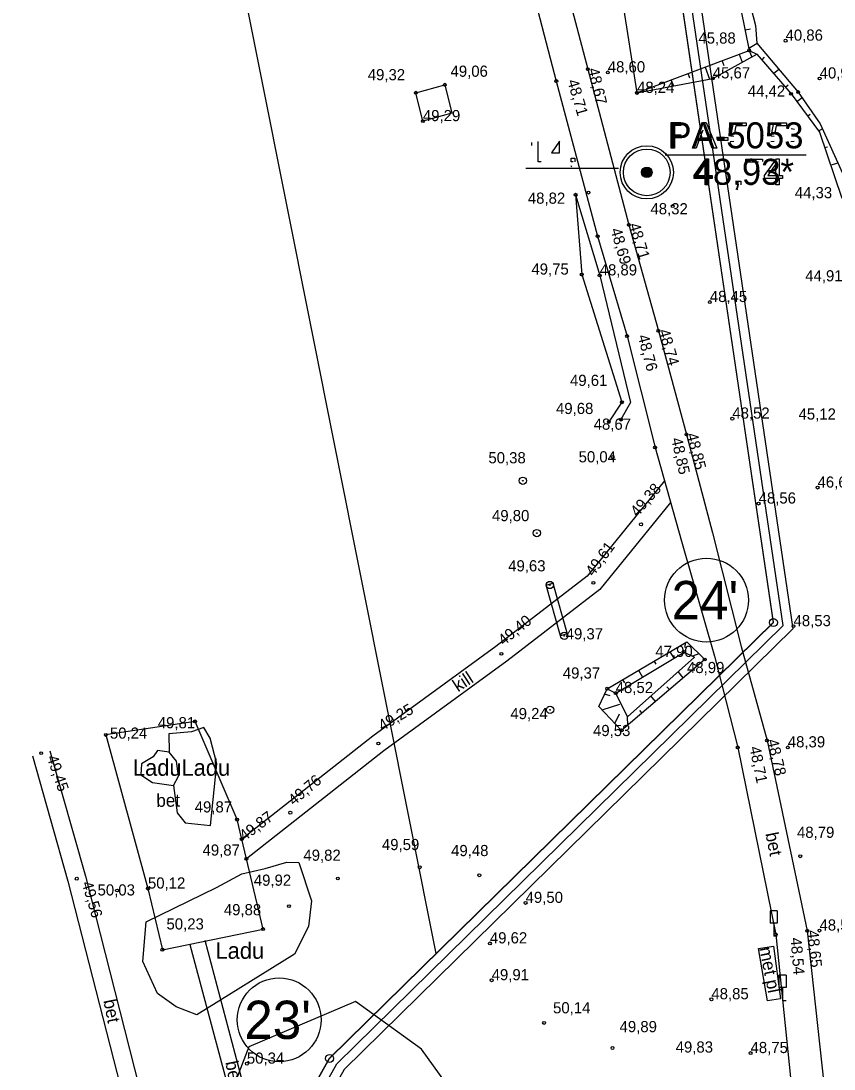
# Model space of a CAD drawing. Extents: x 700746 to 706058, y 6570320 to 6580460.
# Drawn here: x 702809.5 to 702988, y 6576545.9 to 6576775.9 of the extents above; entities that cross this region are included whole.
import ezdxf

# ---------------------------------------------------------------- set-up
doc = ezdxf.new("R2010")
doc.units = 0
for name, color, linetype in [('GEOLPUNKT', 7, 'Continuous'), ('HALJASTUS', 7, 'Continuous'), ('HOONE', 7, 'Continuous'), ('illumineerimisjooned', 7, 'Continuous'), ('kataster', 7, 'Continuous'), ('KORGUS-EH2000', 7, 'Continuous'), ('LIIKLUS', 7, 'Continuous'), ('PIIR', 7, 'Continuous'), ('Plokid', 7, 'Continuous'), ('POST', 7, 'Continuous'), ('RAJATIS', 7, 'Continuous'), ('RELJEEF', 7, 'Continuous'), ('TEE', 7, 'Continuous'), ('Tmaad_maeeraldised_kehtivad', 7, 'Continuous'), ('VEEKOGU', 7, 'Continuous'), ('VWX2_MV_PLOKK', 7, 'Continuous')]:
    doc.layers.add(name, color=color, linetype=linetype)

msp = doc.modelspace()

# ---------------------------------------------------------------- linework, layer by layer
at = {"layer": 'GEOLPUNKT'}
for p, q in [((702951, 6576746.56), (702981.91, 6576746.56)), ((702951, 6576746.56), (702981.91, 6576746.56)), ((702920.41, 6576743.62), (702940.72, 6576743.62))]:
    msp.add_line(p, q, dxfattribs=at)
for points in [[(702952.28, 6576747.96), (702952.28, 6576753.66), (702954.43, 6576753.66)], [(702954.49, 6576752.98), (702953.03, 6576752.98), (702953.03, 6576750.95)], [(702956.97, 6576747.96), (702959.16, 6576753.66), (702959.98, 6576753.66), (702962.3, 6576747.96), (702961.44, 6576747.96), (702960.79, 6576749.68), (702958.39, 6576749.68), (702957.77, 6576747.96), (702956.97, 6576747.96)], [(702966.05, 6576750.57), (702965.4, 6576750.65), (702965.95, 6576753.58), (702968.78, 6576753.58), (702968.78, 6576752.91), (702966.51, 6576752.91), (702966.2, 6576751.38)], [(702974.91, 6576750.57), (702974.25, 6576750.65), (702974.8, 6576753.58), (702977.64, 6576753.58), (702977.64, 6576752.91), (702975.36, 6576752.91), (702975.06, 6576751.38)], [(702953.03, 6576750.95), (702954.51, 6576750.95)], [(702959.24, 6576751.97), (702958.61, 6576750.29)], [(702958.61, 6576750.29), (702960.55, 6576750.29), (702959.95, 6576751.88)], [(702979.33, 6576752.08), (702978.63, 6576752.2)], [(702979.94, 6576750.66), (702980.02, 6576751.27)], [(702921.66, 6576748.59), (702921.66, 6576749.26)], [(702923.75, 6576744.97), (702923.06, 6576744.97), (702923.06, 6576749.43)], [(702927.79, 6576746.98), (702927.79, 6576749.55), (702926.01, 6576746.98), (702927.79, 6576746.98)], [(702954.5, 6576750.27), (702953.03, 6576750.27), (702953.03, 6576747.96), (702952.28, 6576747.96)], [(702962.54, 6576749.67), (702962.54, 6576750.37), (702964.69, 6576750.37), (702964.69, 6576749.67), (702962.54, 6576749.67)], [(702965.27, 6576749.45), (702966.01, 6576749.51)], [(702974.13, 6576749.45), (702974.86, 6576749.51)], [(702978.56, 6576749.47), (702979.26, 6576749.56)], [(702930.5, 6576743.84), (702930.31, 6576744.14)], [(702930.35, 6576744.97), (702930.35, 6576745.77), (702931.15, 6576745.77), (702931.15, 6576744.97)], [(702930.75, 6576744.97), (702930.35, 6576744.97)], [(702959.78, 6576739.96), (702959.78, 6576741.32), (702957.31, 6576741.32), (702957.31, 6576741.96), (702959.91, 6576745.66), (702960.48, 6576745.66), (702960.48, 6576741.96), (702961.25, 6576741.96), (702961.25, 6576741.32), (702960.48, 6576741.32), (702960.48, 6576739.96), (702959.78, 6576739.96)], [(702959.78, 6576741.96), (702959.78, 6576744.54), (702958, 6576741.96), (702959.78, 6576741.96)], [(702968.65, 6576744.91), (702968.65, 6576745.58), (702972.34, 6576745.58), (702972.34, 6576745.04)], [(702971.44, 6576744.91), (702968.65, 6576744.91)], [(702975.28, 6576739.96), (702975.28, 6576741.32), (702972.8, 6576741.32), (702972.8, 6576741.96), (702975.4, 6576745.66), (702975.98, 6576745.66), (702975.98, 6576741.96), (702976.74, 6576741.96), (702976.74, 6576741.32), (702975.98, 6576741.32), (702975.98, 6576739.96), (702975.28, 6576739.96)], [(702975.28, 6576741.96), (702975.28, 6576744.54), (702973.49, 6576741.96), (702975.28, 6576741.96)], [(702966.92, 6576738.83), (702966.73, 6576739.13)], [(702966.77, 6576739.96), (702966.77, 6576740.75), (702967.57, 6576740.75), (702967.57, 6576739.96)], [(702967.17, 6576739.96), (702966.77, 6576739.96)], [(702970.17, 6576739.96), (702969.45, 6576739.96)]]:
    msp.add_lwpolyline(points, dxfattribs=at)
for radius in [5.84, 5.12, 1.15, 1.02, 0.896, 0.768, 0.64, 0.512, 0.384, 0.256, 0.128]:
    msp.add_circle((702946.93, 6576742.69), radius, dxfattribs=at)
at = {"layer": 'HALJASTUS'}
msp.add_line((702941.4, 6576781.64), (702944.78, 6576760.11), dxfattribs=at)
at = {"layer": 'HOONE'}
msp.add_lwpolyline([(702897.78, 6576753.92), (702896.23, 6576760.15), (702902.59, 6576761.91), (702904.14, 6576755.67), (702897.78, 6576753.92)], dxfattribs=at)
at = {"layer": 'illumineerimisjooned'}
msp.add_lwpolyline([(703275.45, 6577071.68), (703358.03, 6576531.93), (703309.57, 6576228.79), (703291.69, 6575965.8), (703292.02, 6575933.77), (703296.8, 6575575.06), (702854, 6575511.22), (702839.23, 6575620.77), (702850.34, 6575977.31), (702784.78, 6576064.06), (702784.62, 6576095.83), (702844.43, 6576209.85), (702855.46, 6576267.3), (702846.53, 6576489.41), (702878.89, 6576547.09), (702976.89, 6576643.26), (702915.33, 6577059.56)], dxfattribs=at)
at = {"layer": 'kataster'}
msp.add_lwpolyline([(702852.27, 6575508.89), (702837.26, 6575620.73), (702848.38, 6575976.59), (702782.85, 6576063.35), (702782.57, 6576096.37), (702842.53, 6576210.56), (702853.4, 6576267.5), (702844.46, 6576489.93), (702877.29, 6576548.25), (702974.72, 6576643.9), (702913.57, 6577058.07), (702784.04, 6577102.84), (702746.48, 6577248.7), (702719.69, 6577297.36), (702713.81, 6577334.91), (703089.87, 6577211.79), (703231.53, 6577106.55), (703277.36, 6577072.83), (703360.09, 6576531.99), (703311.6, 6576228.52), (703293.62, 6575965.66), (703298.84, 6575573.29)], close=True, dxfattribs=at)
at = {"layer": 'KORGUS-EH2000'}
for centre in [(702977.4, 6576771.58), (702969.4, 6576769.46), (702933.99, 6576765.32), (702938.37, 6576764.62), (702902.59, 6576761.91), (702927.07, 6576762.72), (702961.42, 6576763.3), (702984.88, 6576763.28), (702896.23, 6576760.15), (702944.78, 6576760.11), (702944.8, 6576760.13), (702978.61, 6576759.91), (702980.16, 6576760.3), (702897.78, 6576753.92), (702931.29, 6576737.77), (702934.14, 6576738.25), (702952.62, 6576735.29), (702942.98, 6576731.19), (702936.14, 6576728.67), (702932.65, 6576720.25), (702936.59, 6576720.07), (702960.77, 6576714.23), (702942.6, 6576706.76), (702949.49, 6576707.92), (702941.47, 6576692.25), (702941.25, 6576688.44), (702965.71, 6576688.64), (702938.6, 6576687.92), (702955.65, 6576685.19), (702948.75, 6576682.34), (702939.42, 6576680.24), (702984.42, 6576673.51), (702971.48, 6576670.01), (702945.66, 6576665.46), (702935.22, 6576652.62), (702979.15, 6576643.1), (702915.02, 6576637.04), (702955.14, 6576637.43), (702959.65, 6576635.8), (702938.23, 6576629.39), (702940.11, 6576628.43), (702847.76, 6576622.2), (702828.16, 6576619.25), (702941.41, 6576620.24), (702888.01, 6576617.36), (702973.34, 6576618.04), (702813.97, 6576615.24), (702966.9, 6576616.5), (702977.89, 6576616.51), (702868.67, 6576602.18), (702856.98, 6576600.65), (702858, 6576596.35), (702859.03, 6576592.04), (702980.63, 6576592.63), (702897.08, 6576590.21), (702821.78, 6576587.7), (702879.09, 6576587.74), (702910.16, 6576588.45), (702830.62, 6576585.1), (702837.41, 6576585.53), (702920.33, 6576582.38), (702868.36, 6576581.66), (702862.68, 6576576.65), (702975.23, 6576575.47), (702982.16, 6576576.28), (702984.85, 6576576.32), (702912.48, 6576573.5), (702840.58, 6576572.12), (702912.87, 6576565.41), (702961.11, 6576561.23), (702924.38, 6576556.05), (702939.4, 6576550.55), (702969.71, 6576549.43), (702859.13, 6576547.11)]:
    msp.add_circle(centre, 0.32, dxfattribs=at)
at = {"layer": 'LIIKLUS'}
for p, q in [((702973.99, 6576580.66), (702973.99, 6576577.94)), ((702975.59, 6576580.66), (702973.99, 6576580.66)), ((702975.59, 6576580.66), (702975.59, 6576577.94)), ((702975.59, 6576577.94), (702973.99, 6576577.94)), ((702974.79, 6576577.94), (702974.79, 6576575.06)), ((702975.59, 6576575.06), (702974.79, 6576575.06)), ((702975.95, 6576566.53), (702975.95, 6576563.81)), ((702977.55, 6576566.53), (702975.95, 6576566.53)), ((702977.55, 6576566.53), (702977.55, 6576563.81)), ((702977.55, 6576563.81), (702975.95, 6576563.81)), ((702976.75, 6576563.81), (702976.75, 6576560.93)), ((702977.55, 6576560.93), (702976.75, 6576560.93))]:
    msp.add_line(p, q, dxfattribs=at)
at = {"layer": 'PIIR'}
for centre, radius in [((702960.04, 6576648.83), 9.2), ((702974.72, 6576643.9), 0.88), ((702866.23, 6576556.73), 9.2), ((702877.29, 6576548.25), 0.88)]:
    msp.add_circle(centre, radius, dxfattribs=at)
at = {"layer": 'Plokid'}
for points in [[(702917.13, 6577061.05), (702979.02, 6576642.55), (702880.49, 6576545.86), (702848.55, 6576488.92), (702857.46, 6576267.15), (702846.34, 6576209.18), (702786.62, 6576095.35), (702786.77, 6576064.74), (702852.36, 6575977.95), (702841.24, 6575620.87), (702855.72, 6575513.48), (703019.07, 6575537.04)], [(702900.72, 6576571.25), (702840.26, 6576874.26), (702936.9, 6576900.04)]]:
    msp.add_lwpolyline(points, dxfattribs=at)
at = {"layer": 'POST'}
for centre, radius in [((702919.71, 6576675.02), 0.8), ((702919.71, 6576675.02), 0.0747), ((702922.79, 6576663.54), 0.8), ((702922.79, 6576663.54), 0.0747), ((702925.65, 6576652.14), 0.8), ((702925.65, 6576652.14), 0.0747), ((702928.82, 6576641), 0.8), ((702928.82, 6576641), 0.0747), ((702925.69, 6576624.76), 0.8), ((702925.69, 6576624.76), 0.0747)]:
    msp.add_circle(centre, radius, dxfattribs=at)
at = {"layer": 'RAJATIS'}
msp.add_lwpolyline([(702928.02, 6576641), (702924.85, 6576652.14), (702926.29, 6576652.55), (702929.47, 6576641.41), (702928.02, 6576641)], dxfattribs=at)
msp.add_lwpolyline([(702974.75, 6576572.87), (702976.27, 6576561.3), (702973.43, 6576560.92), (702971.49, 6576572.38)], close=True, dxfattribs=at)
at = {"layer": 'RELJEEF'}
for p, q in [((702969.68, 6576774.09), (702968.51, 6576773.85)), ((702944.78, 6576760.11), (702969.4, 6576769.46)), ((702969.31, 6576769.93), (702971.17, 6576771.01)), ((702969.4, 6576769.46), (702969.96, 6576767.98)), ((702963.91, 6576766.06), (702963.48, 6576767.21)), ((702967.22, 6576768.63), (702967.89, 6576766.85)), ((702972.73, 6576767.94), (702972.17, 6576767.4)), ((702956.37, 6576763.39), (702956, 6576764.37)), ((702959.74, 6576765.79), (702960.73, 6576763.17)), ((702974.78, 6576764.36), (702975.92, 6576765.35)), ((702952.26, 6576762.95), (702952.76, 6576761.64)), ((702944.78, 6576760.11), (702944.78, 6576760.11)), ((702948.64, 6576761.2), (702948.52, 6576761.53)), ((702977.95, 6576761.8), (702977.38, 6576761.33)), ((702979.87, 6576758.2), (702981.01, 6576759.08)), ((702982.78, 6576755.38), (702982.26, 6576754.99)), ((702984.64, 6576751.78), (702985.5, 6576752.24)), ((702986.62, 6576748.25), (702986.02, 6576748.04)), ((702987.3, 6576744.25), (702988.87, 6576744.78)), ((702955.37, 6576638.45), (702955.46, 6576639.54)), ((702952.02, 6576637.51), (702952.87, 6576636.06)), ((702958.36, 6576637.07), (702956.96, 6576636.54)), ((702945.12, 6576633.45), (702946, 6576631.95)), ((702949, 6576634.75), (702948.57, 6576635.48)), ((702957.13, 6576634.85), (702957.99, 6576634.38)), ((702942.12, 6576630.66), (702941.68, 6576631.42)), ((702954.95, 6576631.78), (702953.8, 6576633.13)), ((702938.23, 6576629.39), (702940.11, 6576628.43)), ((702951.36, 6576629.83), (702951.9, 6576629.19)), ((702938.88, 6576627.79), (702937.65, 6576628.16)), ((702948.86, 6576626.59), (702947.83, 6576627.8)), ((702937.11, 6576624.73), (702941.04, 6576625.96)), ((702945.33, 6576624.57), (702945.81, 6576624)), ((702940.88, 6576623.77), (702939.88, 6576621.84)), ((702942.77, 6576621.4), (702942.66, 6576623.2)), ((702882.97, 6576560.74), (702871.26, 6576555.77)), ((702871.26, 6576555.77), (702859.55, 6576550.79)), ((702859.55, 6576550.79), (702855.35, 6576539.83))]:
    msp.add_line(p, q, dxfattribs=at)
for points in [[(702966.62, 6576783.14), (702969.4, 6576769.46), (702971.12, 6576768.62), (702978.61, 6576759.91), (702984.87, 6576751.47), (702989.74, 6576737.01)], [(702944.78, 6576760.11), (702961.42, 6576763.3), (702971.12, 6576768.62)], [(702931.29, 6576737.82), (702932.65, 6576720.25), (702941.47, 6576692.25), (702938.6, 6576687.92)], [(702931.29, 6576737.77), (702936.59, 6576720.07), (702943.32, 6576692.17), (702941.25, 6576688.44)], [(702938.23, 6576629.39), (702955.7, 6576639.68), (702959.65, 6576635.8), (702941.41, 6576620.24), (702936.4, 6576625.47), (702938.23, 6576629.39)], [(702942.66, 6576623.2), (702940.11, 6576628.43), (702955.14, 6576637.43), (702957.39, 6576636.33), (702942.66, 6576623.2)], [(702851.12, 6576599.35), (702852.52, 6576612.9), (702851.08, 6576618.5), (702849.69, 6576620.84), (702846.95, 6576619.94), (702841.99, 6576619.52), (702842.06, 6576615.45), (702839.54, 6576615.86), (702838.55, 6576614.44), (702836.03, 6576612.91), (702835.85, 6576610.48), (702838.43, 6576608.79), (702843.01, 6576608.16), (702843.85, 6576602.16), (702845.56, 6576599.99), (702851.12, 6576599.35)], [(702843.01, 6576608.16), (702844.14, 6576610.19), (702843.68, 6576613.52), (702842.06, 6576615.45)], [(702872.07, 6576463.46), (702876.47, 6576447.36), (702890.71, 6576439.29), (702907.02, 6576438.02), (702916.3, 6576447.16), (702917.72, 6576458.21), (702917.04, 6576464.84), (702914.51, 6576469.15), (702911.82, 6576478.66), (702911.8, 6576487.54), (702917.14, 6576499.4), (702916.95, 6576509.94), (702913.33, 6576521.58), (702911.94, 6576530.18), (702897.49, 6576550.32), (702882.97, 6576560.74)]]:
    msp.add_lwpolyline(points, dxfattribs=at)
msp.add_lwpolyline([(702837.04, 6576578.23), (702852.43, 6576585.79), (702858.04, 6576588.73), (702863.16, 6576589.93), (702867.92, 6576591.34), (702870.51, 6576591.27), (702873.34, 6576582.85), (702872.65, 6576577.23), (702869.57, 6576571.14), (702848.12, 6576557.79), (702843.61, 6576559.57), (702839.52, 6576562.47), (702836.32, 6576569.54)], close=True, dxfattribs=at)
at = {"layer": 'TEE'}
for points in [[(702928.2, 6576787.25), (702933.99, 6576765.32), (702942.98, 6576731.19), (702949.49, 6576707.92), (702955.65, 6576685.19), (702961.38, 6576663.59), (702967.68, 6576638.65), (702973.34, 6576618.04), (702982.16, 6576576.28), (702985.8, 6576542.79), (702985.29, 6576514.62), (702981.66, 6576479.74), (702977.35, 6576452.44), (702972.82, 6576422.71), (702966.89, 6576396.31), (702959.64, 6576360.66), (702953.49, 6576340.28), (702939.5, 6576315.71), (702926.77, 6576297.4), (702924.1, 6576298.47), (702901.98, 6576296.16)], [(702921.23, 6576784.91), (702927.07, 6576762.72), (702936.14, 6576728.67), (702942.6, 6576706.76), (702948.75, 6576682.34), (702954.57, 6576661.77), (702961.78, 6576636.54), (702966.9, 6576616.5), (702975.23, 6576575.47), (702978.78, 6576541.22), (702978.16, 6576515.78), (702973.47, 6576479.68), (702970.15, 6576453.49), (702965.43, 6576422.6), (702960.9, 6576398.37), (702952.79, 6576361), (702947.49, 6576343.65), (702931.52, 6576317.6), (702922.52, 6576311.62)], [(702950.83, 6576674.98), (702933.82, 6576654.06), (702913.82, 6576638.64), (702886.81, 6576618.96), (702858, 6576596.35)], [(702952.16, 6576670.28), (702936.62, 6576651.18), (702916.22, 6576635.44), (702889.22, 6576615.77), (702859.03, 6576592.04)], [(702847.76, 6576622.2), (702828.16, 6576619.25), (702837.41, 6576585.53), (702840.58, 6576572.12), (702862.68, 6576576.65), (702856.98, 6576600.65), (702847.76, 6576622.2)], [(702815.89, 6576615.78), (702823.7, 6576588.22), (702839.83, 6576525.01), (702847.05, 6576498.34), (702868.98, 6576414.36), (702875.79, 6576390.73), (702883.03, 6576363.47), (702888.92, 6576339.34), (702895.29, 6576308.5)], [(702812.05, 6576614.69), (702819.85, 6576587.18), (702835.98, 6576524), (702843.2, 6576497.32), (702865.13, 6576413.3), (702871.95, 6576389.67), (702879.16, 6576362.49), (702885.01, 6576338.58), (702889.54, 6576307.43)], [(702886.34, 6576349.96), (702887.33, 6576391.38), (702886.08, 6576420.38), (702884.28, 6576433.76), (702881.9, 6576445.81), (702872.64, 6576479.04), (702866.64, 6576501.95), (702861.2, 6576531.83), (702849.94, 6576574.13)], [(702846.57, 6576573.24), (702857.93, 6576530.89), (702863.59, 6576500.52), (702881.17, 6576433.19), (702883.19, 6576418.56), (702884.27, 6576391.66), (702883.78, 6576360.4)]]:
    msp.add_lwpolyline(points, dxfattribs=at)
at = {"layer": 'Tmaad_maeeraldised_kehtivad'}
msp.add_lwpolyline([(703277.3, 6577072.8), (703360.06, 6576531.93), (703311.56, 6576228.56), (703293.69, 6575965.74), (703294.02, 6575933.8), (703298.82, 6575573.33), (702852.29, 6575508.95), (702837.23, 6575620.66), (702848.32, 6575976.66), (702782.78, 6576063.39), (702782.61, 6576096.32), (702842.53, 6576210.52), (702853.45, 6576267.45), (702844.51, 6576489.89), (702877.28, 6576548.31), (702974.76, 6576643.97), (702913.53, 6577058.07)], dxfattribs=at)
at = {"layer": 'VEEKOGU'}
msp.add_lwpolyline([(702968.71, 6576783.14), (702970.8, 6576774.94), (702971.12, 6576771.06), (702980.16, 6576760.3), (702985.02, 6576753.31), (702992.01, 6576737.85)], dxfattribs=at)
msp.add_lwpolyline([(702968.71, 6576783.14), (702970.8, 6576774.94), (702971.12, 6576771.06), (702980.16, 6576760.3), (702985.02, 6576753.31), (702992.01, 6576737.85)], dxfattribs=at)
at = {"layer": 'VWX2_MV_PLOKK'}
msp.add_lwpolyline([(702840.26, 6576874.26), (702915.96, 6576894.45), (703039.76, 6576927.49), (703072.13, 6576856.26), (703101.31, 6576579.97), (703076.01, 6576303.02), (703067.36, 6576229.67), (702842.72, 6576158.42), (702853.4, 6576267.5), (702860.12, 6576517.75), (702877.29, 6576548.25), (702900.72, 6576571.25)], close=True, dxfattribs=at)
msp.add_lwpolyline([(702840.26, 6576874.26), (702915.96, 6576894.45), (703039.76, 6576927.49), (703072.13, 6576856.26), (703101.31, 6576579.97), (703076.01, 6576303.02), (703067.36, 6576229.67), (702842.72, 6576158.42), (702853.4, 6576267.5), (702860.12, 6576517.75), (702877.29, 6576548.25), (702900.72, 6576571.25)], close=True, dxfattribs=at)

# ---------------------------------------------------------------- texts
at = {"layer": 'GEOLPUNKT'}
for s, p in [('PA-5053', (702951.67, 6576747.96)), ('48,93*', (702957.21, 6576739.96))]:
    msp.add_text(s, height=5.7, dxfattribs=at).set_placement(p)
at = {"layer": 'HALJASTUS'}
for p in [(702834.09, 6576610.28), (702844.76, 6576610.28), (702852.22, 6576570.12)]:
    msp.add_text('Ladu', height=3.6, dxfattribs=at).set_placement(p)
at = {"layer": 'KORGUS-EH2000'}
for s, p in [('40,86 ', (702977.4, 6576771.58)), ('45,88 ', (702958.26, 6576770.93)), ('48,60 ', (702938.37, 6576764.62)), ('49,32 ', (702885.67, 6576762.9)), ('49,06 ', (702903.84, 6576763.66)), ('45,67 ', (702961.42, 6576763.3)), ('40,97 ', (702984.88, 6576763.28)), ('48,24 ', (702944.78, 6576760.11)), ('48,24 ', (702944.8, 6576760.13)), ('44,42 ', (702969.11, 6576759.31)), ('49,29 ', (702897.78, 6576753.92)), ('44,33 ', (702979.43, 6576737.01)), ('48,82 ', (702920.82, 6576735.8)), ('48,32 ', (702947.74, 6576733.48)), ('49,75 ', (702921.6, 6576720.25)), ('48,89 ', (702936.59, 6576720.07)), ('44,91 ', (702981.72, 6576718.77)), ('48,45 ', (702960.77, 6576714.23)), ('49,61 ', (702930.07, 6576695.82)), ('49,68 ', (702927, 6576689.66)), ('48,52 ', (702965.71, 6576688.64)), ('45,12 ', (702980.25, 6576688.44)), ('48,67 ', (702935.27, 6576686.21)), ('50,38 ', (702912.16, 6576678.84)), ('50,04 ', (702931.96, 6576679.05)), ('46,65 ', (702984.42, 6576673.51)), ('48,56 ', (702971.48, 6576670.01)), ('49,80 ', (702912.95, 6576666.15)), ('49,63 ', (702916.5, 6576655.13)), ('48,53 ', (702979.15, 6576643.1)), ('49,37 ', (702929.13, 6576640.21)), ('47,90 ', (702948.81, 6576636.35)), ('49,37 ', (702928.49, 6576631.61)), ('48,99 ', (702955.77, 6576632.81)), ('48,52 ', (702940.11, 6576628.43)), ('49,24 ', (702916.98, 6576622.71)), ('49,81 ', (702839.57, 6576620.7)), ('50,24 ', (702829.06, 6576618.42)), ('49,53 ', (702935.13, 6576618.99)), ('48,39 ', (702977.89, 6576616.51)), ('49,87 ', (702847.68, 6576602.23)), ('48,79 ', (702979.91, 6576596.66)), ('49,87 ', (702849.4, 6576592.76)), ('49,59 ', (702888.78, 6576593.97)), ('49,48 ', (702903.97, 6576592.65)), ('49,82 ', (702871.54, 6576591.63)), ('50,12 ', (702837.41, 6576585.53)), ('49,92 ', (702860.65, 6576586.15)), ('50,03 ', (702826.35, 6576584.01)), ('49,50 ', (702920.33, 6576582.38)), ('49,88 ', (702854.07, 6576579.68)), ('50,23 ', (702841.48, 6576576.55)), ('48,50 ', (702984.85, 6576576.32)), ('49,62 ', (702912.48, 6576573.5)), ('49,91 ', (702912.87, 6576565.41)), ('48,85 ', (702961.11, 6576561.23)), ('50,14 ', (702926.35, 6576558.15)), ('49,89 ', (702940.96, 6576554.02)), ('49,83 ', (702953.27, 6576549.54)), ('48,75 ', (702969.71, 6576549.43)), ('50,34 ', (702859.13, 6576547.11))]:
    msp.add_text(s, height=2.45, dxfattribs=at).set_placement(p)
for s, rotation, p in [('48,67 ', 283.2349, (702933.99, 6576765.32)), ('48,71 ', 286.3037, (702929.46, 6576762.72)), ('48,69 ', 286.0886, (702938.95, 6576730.11)), ('48,71 ', 286.7123, (702942.98, 6576731.19)), ('48,76 ', 284.7221, (702944.93, 6576706.76)), ('48,74 ', 286.1949, (702949.49, 6576707.92)), ('48,85 ', 282.756, (702952.27, 6576684.21)), ('48,85 ', 284.2374, (702955.65, 6576685.19)), ('49,38 ', 48.9558, (702944.89, 6576666.96)), ('49,61 ', 54.029, (702935.22, 6576653.87)), ('49,40 ', 38.8913, (702915.5, 6576638.72)), ('49,25 ', 30.2015, (702888.87, 6576620.03)), ('48,78 ', 283.3105, (702973.34, 6576618.04)), ('48,71 ', 281.3711, (702969.47, 6576616.5)), ('49,45 ', 288.7886, (702815.17, 6576614.34)), ('49,76 ', 39.8674, (702869.45, 6576603.62)), ('49,87 ', 36.9215, (702858.59, 6576595.82)), ('49,56 ', 286.424, (702822.85, 6576586.74)), ('48,65 ', 275.8854, (702982.16, 6576576.28)), ('48,54 ', 274.9052, (702978.47, 6576574.69))]:
    msp.add_text(s, height=2.45, rotation=rotation, dxfattribs=at).set_placement(p)
at = {"layer": 'PIIR'}
for s, p in [("24'", (702952.38, 6576644.63)), ("23'", (702858.56, 6576552.53))]:
    msp.add_text(s, height=8.4, dxfattribs=at).set_placement(p)
at = {"layer": 'TEE'}
for s, rotation, p in [('kill', 32.9966, (702905.47, 6576628.57)), ('bet', 0.4515, (702839.26, 6576603.46)), ('bet', 281.2681, (702972.96, 6576597.6)), ('met pl', 281.2681, (702971.61, 6576572.43)), ('bet', 281.2681, (702827.61, 6576560.96)), ('bet', 281.2681, (702854.38, 6576547.44))]:
    msp.add_text(s, height=2.8, rotation=rotation, dxfattribs=at).set_placement(p)

doc.saveas('drawing.dxf')
